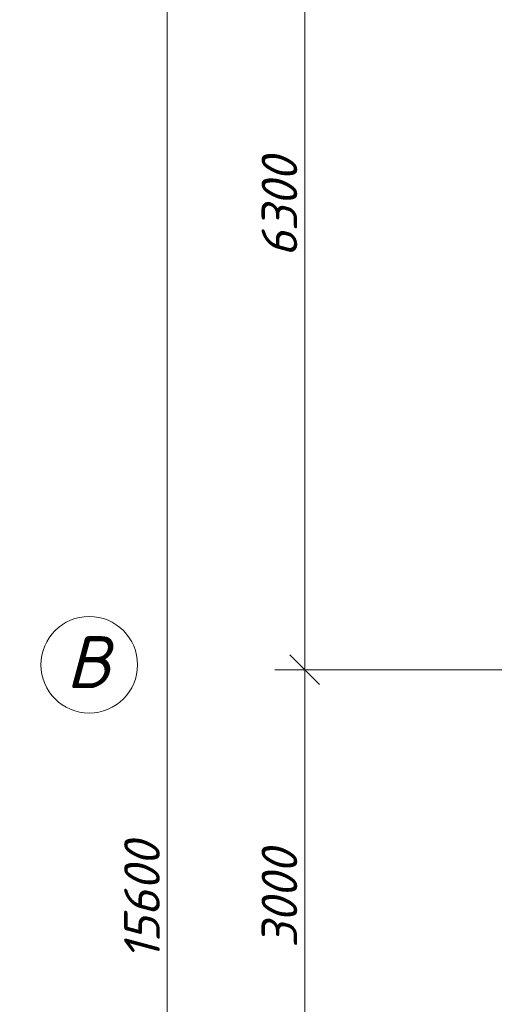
# Model space of a CAD drawing. Header units: millimetres. Extents: x 1114507 to 93926427, y 174473 to 817039.
# Tile 384 of 483: x 1949338 to 1952533, y 773875 to 780496. Entities that reach past the tile are written whole.
import ezdxf

# ---------------------------------------------------------------- set-up
doc = ezdxf.new("R2010")
doc.units = ezdxf.units.MM
doc.layers.add('kcd_tx', color=7, linetype='Continuous')
doc.layers.add('PLAN', color=250, linetype='Continuous', lineweight=25)
doc.styles.add('iso', font='isocpeur.TTF')
doc.styles.get("Standard").update_dxf_attribs({"font": 'isocpeui.ttf'})

# ---------------------------------------------------------------- blocks, each defined once
blk = doc.blocks.new('blokqav3mak')
at = {"color": 0, "linetype": 'ByBlock', "lineweight": 0}
for p, q in [((1595964.5, 776225.1), (1596164.5, 776025.1)), ((1596164.5, 776025.1), (1595964.5, 776225.1))]:
    blk.add_line(p, q, dxfattribs=at)
at = {"layer": 'kcd_tx', "color": 152, "lineweight": 0, "ltscale": 100}
for p, q in [((1595139.3, 766625.1), (1595139.3, 782625.1)), ((1596064.5, 782625.1), (1596064.5, 775925.1)), ((1596064.5, 776325.1), (1596064.5, 772925.1)), ((1599566.4, 776125.1), (1595864.5, 776125.1)), ((1599566.4, 776125.1), (1595864.5, 776125.1))]:
    blk.add_line(p, q, dxfattribs=at)
at = {"layer": 'PLAN', "color": 158, "lineweight": 0}
blk.add_circle((1594614.4, 776158.1), 324.9, dxfattribs=at)
at = {"layer": 'kcd_tx', "color": 152, "lineweight": 0}
for s, p in [('6300', (1596014.5, 778899.1)), ('15600', (1595089.3, 774170.4)), ('3000', (1596014.5, 774254.6))]:
    blk.add_text(s, height=240, rotation=90, dxfattribs=at).set_placement(p)
at = {"layer": 'PLAN', "lineweight": 0}
blk.add_text('B', height=350, dxfattribs=at).set_placement((1594458.3, 776000.9))

msp = doc.modelspace()

# ---------------------------------------------------------------- block references
at = {"color": 0}
msp.add_blockref('blokqav3mak', (355192.3, 0), dxfattribs=at)

# ---------------------------------------------------------------- texts
at = {"ltscale": 10, "char_height": 192.653, "width": 2280.039, "attachment_point": 1, "style": 'iso'}
for insert in [(1844746.4, 780008.3, 612.5), (1857267.5, 780008.3, 612.5), (1902489.7, 780008.3, 612.5), (1915010.8, 780008.3, 612.5), (1919894.7, 775423.6, 612.5), (1845877.5, 775020.6, 612.5), (1903620.9, 775053.8, 612.5), (1855989.2, 774980.2, 612.5)]:
    msp.add_mtext('\\pi128.59205;{\\LВнутренний блок\\P\\pi648.75481;\\l\\C6;Фанкойл \\P\\pi306.79596;\\C0;N=0,05 квт 1ф}', dxfattribs=dict(at, insert=insert))

doc.saveas('drawing.dxf')
